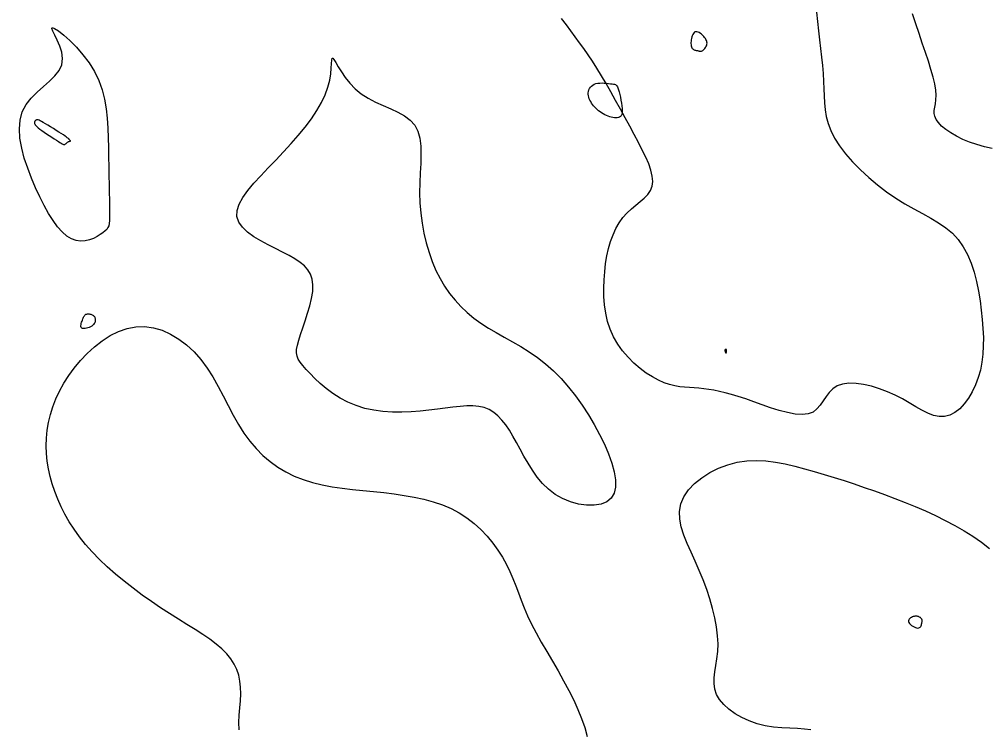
# Model space of a CAD drawing. Extents: x 3040093 to 3056816, y 408076 to 509144.
# Drawn here: x 3046613.8 to 3046711.4, y 435595.4 to 435667.2 of the extents above; entities that cross this region are included whole.
import ezdxf

# ---------------------------------------------------------------- set-up
doc = ezdxf.new("R2010")
doc.units = 0
doc.layers.add('V-CHAN-CONT-EL17', color=7, linetype='Continuous')

msp = doc.modelspace()

# ---------------------------------------------------------------- linework, layer by layer
at = {"layer": 'V-CHAN-CONT-EL17'}
for points in [[(3046694.23, 435667.889), (3046694.328, 435666.949), (3046694.433, 435666.022), (3046694.54, 435665.112), (3046694.645, 435664.22), (3046694.743, 435663.352), (3046694.83, 435662.509), (3046694.899, 435661.696), (3046694.948, 435660.915), (3046694.975, 435660.168), (3046694.996, 435659.448), (3046695.029, 435658.746), (3046695.093, 435658.052), (3046695.209, 435657.359), (3046695.394, 435656.656), (3046695.669, 435655.935), (3046696.053, 435655.188), (3046696.557, 435654.408), (3046697.173, 435653.606), (3046697.882, 435652.797), (3046698.667, 435651.994), (3046699.513, 435651.211), (3046700.401, 435650.463), (3046701.315, 435649.763), (3046702.239, 435649.126), (3046703.155, 435648.56), (3046704.054, 435648.049), (3046704.925, 435647.571), (3046705.76, 435647.106), (3046706.548, 435646.632), (3046707.28, 435646.127), (3046707.947, 435645.57), (3046708.538, 435644.939), (3046709.046, 435644.22), (3046709.478, 435643.42), (3046709.839, 435642.556), (3046710.138, 435641.642), (3046710.383, 435640.694), (3046710.581, 435639.727), (3046710.74, 435638.755), (3046710.866, 435637.794), (3046710.967, 435636.857), (3046711.039, 435635.946), (3046711.076, 435635.06), (3046711.073, 435634.199), (3046711.027, 435633.363), (3046710.93, 435632.552), (3046710.779, 435631.764), (3046710.568, 435631.001), (3046710.294, 435630.264), (3046709.962, 435629.566), (3046709.579, 435628.922), (3046709.153, 435628.348), (3046708.689, 435627.859), (3046708.195, 435627.471), (3046707.679, 435627.198), (3046707.147, 435627.057), (3046706.604, 435627.057), (3046706.048, 435627.18), (3046705.473, 435627.404), (3046704.876, 435627.706), (3046704.252, 435628.062), (3046703.595, 435628.451), (3046702.902, 435628.848), (3046702.168, 435629.231), (3046701.392, 435629.578), (3046700.59, 435629.879), (3046699.781, 435630.124), (3046698.984, 435630.302), (3046698.221, 435630.405), (3046697.509, 435630.422), (3046696.869, 435630.344), (3046696.321, 435630.162), (3046695.875, 435629.873), (3046695.51, 435629.501), (3046695.198, 435629.079), (3046694.909, 435628.638), (3046694.613, 435628.211), (3046694.282, 435627.829), (3046693.885, 435627.524), (3046693.395, 435627.328), (3046692.789, 435627.264), (3046692.084, 435627.317), (3046691.302, 435627.466), (3046690.469, 435627.687), (3046689.606, 435627.958), (3046688.739, 435628.256), (3046687.89, 435628.558), (3046687.084, 435628.841), (3046686.339, 435629.087), (3046685.653, 435629.295), (3046685.018, 435629.468), (3046684.428, 435629.609), (3046683.874, 435629.721), (3046683.349, 435629.809), (3046682.846, 435629.874), (3046682.358, 435629.921), (3046681.877, 435629.954), (3046681.398, 435629.984), (3046680.916, 435630.021), (3046680.426, 435630.078), (3046679.922, 435630.166), (3046679.399, 435630.297), (3046678.853, 435630.483), (3046678.279, 435630.735), (3046677.673, 435631.061), (3046677.049, 435631.461), (3046676.422, 435631.928), (3046675.805, 435632.458), (3046675.214, 435633.046), (3046674.664, 435633.686), (3046674.171, 435634.374), (3046673.748, 435635.105), (3046673.408, 435635.873), (3046673.147, 435636.671), (3046672.958, 435637.493), (3046672.834, 435638.33), (3046672.768, 435639.177), (3046672.753, 435640.024), (3046672.782, 435640.866), (3046672.849, 435641.695), (3046672.947, 435642.504), (3046673.079, 435643.287), (3046673.244, 435644.039), (3046673.448, 435644.755), (3046673.691, 435645.43), (3046673.975, 435646.059), (3046674.304, 435646.635), (3046674.679, 435647.155), (3046675.1, 435647.615), (3046675.548, 435648.028), (3046676.003, 435648.408), (3046676.444, 435648.769), (3046676.85, 435649.127), (3046677.199, 435649.495), (3046677.471, 435649.889), (3046677.644, 435650.323), (3046677.704, 435650.809), (3046677.657, 435651.348), (3046677.515, 435651.936), (3046677.292, 435652.572), (3046676.999, 435653.253), (3046676.648, 435653.977), (3046676.253, 435654.741), (3046675.826, 435655.543), (3046675.378, 435656.379), (3046674.914, 435657.239), (3046674.44, 435658.111), (3046673.959, 435658.984), (3046673.476, 435659.844), (3046672.996, 435660.682), (3046672.522, 435661.485), (3046672.061, 435662.24), (3046671.613, 435662.942), (3046671.177, 435663.597), (3046670.746, 435664.218), (3046670.316, 435664.817), (3046669.882, 435665.407), (3046669.438, 435666), (3046668.98, 435666.609), (3046668.502, 435667.245)], [(3046711.972, 435654.136), (3046711.188, 435654.315), (3046710.418, 435654.52), (3046709.683, 435654.767), (3046708.994, 435655.053), (3046708.359, 435655.368), (3046707.786, 435655.704), (3046707.285, 435656.052), (3046706.864, 435656.402), (3046706.532, 435656.746), (3046706.297, 435657.074), (3046706.164, 435657.381), (3046706.113, 435657.677), (3046706.123, 435657.978), (3046706.17, 435658.296), (3046706.233, 435658.647), (3046706.287, 435659.044), (3046706.31, 435659.502), (3046706.28, 435660.035), (3046706.179, 435660.653), (3046706.012, 435661.352), (3046705.79, 435662.122), (3046705.525, 435662.954), (3046705.228, 435663.839), (3046704.91, 435664.769), (3046704.581, 435665.733), (3046704.252, 435666.724), (3046703.934, 435667.734)], [(3046635.954, 435595.445), (3046635.926, 435596.18), (3046635.955, 435596.921), (3046636.014, 435597.656), (3046636.075, 435598.376), (3046636.112, 435599.069), (3046636.1, 435599.727), (3046636.032, 435600.352), (3046635.904, 435600.946), (3046635.712, 435601.515), (3046635.451, 435602.061), (3046635.117, 435602.587), (3046634.707, 435603.098), (3046634.216, 435603.597), (3046633.642, 435604.087), (3046632.993, 435604.575), (3046632.277, 435605.065), (3046631.504, 435605.563), (3046630.682, 435606.076), (3046629.821, 435606.609), (3046628.93, 435607.167), (3046628.018, 435607.756), (3046627.095, 435608.38), (3046626.169, 435609.037), (3046625.251, 435609.721), (3046624.351, 435610.429), (3046623.477, 435611.155), (3046622.641, 435611.896), (3046621.852, 435612.647), (3046621.118, 435613.403), (3046620.449, 435614.161), (3046619.843, 435614.92), (3046619.297, 435615.68), (3046618.807, 435616.44), (3046618.37, 435617.202), (3046617.983, 435617.965), (3046617.643, 435618.728), (3046617.347, 435619.493), (3046617.091, 435620.259), (3046616.878, 435621.026), (3046616.709, 435621.795), (3046616.585, 435622.566), (3046616.509, 435623.34), (3046616.482, 435624.118), (3046616.506, 435624.899), (3046616.583, 435625.685), (3046616.715, 435626.474), (3046616.903, 435627.267), (3046617.149, 435628.06), (3046617.455, 435628.851), (3046617.821, 435629.639), (3046618.249, 435630.421), (3046618.741, 435631.196), (3046619.298, 435631.961), (3046619.92, 435632.711), (3046620.602, 435633.432), (3046621.335, 435634.105), (3046622.113, 435634.713), (3046622.928, 435635.238), (3046623.773, 435635.662), (3046624.64, 435635.968), (3046625.521, 435636.137), (3046626.41, 435636.157), (3046627.297, 435636.032), (3046628.174, 435635.774), (3046629.031, 435635.391), (3046629.859, 435634.895), (3046630.65, 435634.294), (3046631.394, 435633.599), (3046632.082, 435632.82), (3046632.71, 435631.968), (3046633.286, 435631.06), (3046633.824, 435630.112), (3046634.339, 435629.142), (3046634.843, 435628.169), (3046635.35, 435627.208), (3046635.874, 435626.279), (3046636.429, 435625.397), (3046637.025, 435624.578), (3046637.665, 435623.824), (3046638.348, 435623.137), (3046639.075, 435622.515), (3046639.844, 435621.96), (3046640.657, 435621.471), (3046641.512, 435621.048), (3046642.41, 435620.693), (3046643.349, 435620.402), (3046644.324, 435620.168), (3046645.328, 435619.98), (3046646.355, 435619.829), (3046647.397, 435619.703), (3046648.449, 435619.594), (3046649.503, 435619.489), (3046650.554, 435619.38), (3046651.594, 435619.256), (3046652.619, 435619.11), (3046653.623, 435618.934), (3046654.602, 435618.721), (3046655.551, 435618.464), (3046656.465, 435618.154), (3046657.338, 435617.785), (3046658.167, 435617.35), (3046658.946, 435616.843), (3046659.675, 435616.273), (3046660.351, 435615.651), (3046660.975, 435614.987), (3046661.546, 435614.292), (3046662.062, 435613.576), (3046662.523, 435612.851), (3046662.927, 435612.127), (3046663.277, 435611.412), (3046663.586, 435610.701), (3046663.87, 435609.987), (3046664.144, 435609.263), (3046664.425, 435608.52), (3046664.729, 435607.752), (3046665.071, 435606.95), (3046665.467, 435606.108), (3046665.928, 435605.221), (3046666.444, 435604.294), (3046666.996, 435603.338), (3046667.568, 435602.362), (3046668.144, 435601.374), (3046668.706, 435600.385), (3046669.239, 435599.402), (3046669.725, 435598.437), (3046670.152, 435597.495), (3046670.519, 435596.573), (3046670.833, 435595.667), (3046671.098, 435594.77)], [(3046693.673, 435595.416), (3046693.031, 435595.514), (3046692.316, 435595.568), (3046691.544, 435595.603), (3046690.734, 435595.644), (3046689.901, 435595.716), (3046689.065, 435595.844), (3046688.243, 435596.049), (3046687.449, 435596.325), (3046686.699, 435596.666), (3046686.008, 435597.061), (3046685.391, 435597.503), (3046684.863, 435597.981), (3046684.44, 435598.487), (3046684.136, 435599.012), (3046683.96, 435599.549), (3046683.892, 435600.103), (3046683.906, 435600.679), (3046683.976, 435601.284), (3046684.076, 435601.922), (3046684.18, 435602.601), (3046684.26, 435603.326), (3046684.292, 435604.103), (3046684.254, 435604.937), (3046684.146, 435605.818), (3046683.976, 435606.736), (3046683.75, 435607.682), (3046683.472, 435608.645), (3046683.15, 435609.614), (3046682.79, 435610.578), (3046682.397, 435611.529), (3046681.982, 435612.455), (3046681.567, 435613.357), (3046681.178, 435614.234), (3046680.841, 435615.086), (3046680.584, 435615.913), (3046680.43, 435616.715), (3046680.408, 435617.493), (3046680.543, 435618.245), (3046680.853, 435618.97), (3046681.323, 435619.66), (3046681.931, 435620.304), (3046682.654, 435620.89), (3046683.469, 435621.407), (3046684.353, 435621.846), (3046685.284, 435622.196), (3046686.238, 435622.444), (3046687.197, 435622.585), (3046688.157, 435622.628), (3046689.12, 435622.584), (3046690.086, 435622.467), (3046691.057, 435622.289), (3046692.033, 435622.063), (3046693.015, 435621.801), (3046694.004, 435621.517), (3046695, 435621.22), (3046696.004, 435620.912), (3046697.014, 435620.593), (3046698.03, 435620.261), (3046699.051, 435619.916), (3046700.077, 435619.558), (3046701.106, 435619.185), (3046702.139, 435618.797), (3046703.173, 435618.393), (3046704.205, 435617.971), (3046705.228, 435617.53), (3046706.237, 435617.068), (3046707.228, 435616.583), (3046708.193, 435616.073), (3046709.129, 435615.537), (3046710.028, 435614.973), (3046710.888, 435614.378), (3046711.708, 435613.754)]]:
    msp.add_lwpolyline(points, dxfattribs=at)
for points in [[(3046614.991, 435651.136), (3046614.603, 435652.139), (3046614.265, 435653.156), (3046613.998, 435654.169), (3046613.823, 435655.161), (3046613.762, 435656.113), (3046613.834, 435657.008), (3046614.061, 435657.828), (3046614.453, 435658.561), (3046614.972, 435659.219), (3046615.57, 435659.82), (3046616.199, 435660.382), (3046616.81, 435660.922), (3046617.355, 435661.458), (3046617.785, 435662.007), (3046618.052, 435662.589), (3046618.124, 435663.211), (3046618.037, 435663.852), (3046617.843, 435664.48), (3046617.593, 435665.065), (3046617.34, 435665.575), (3046617.136, 435665.98), (3046617.034, 435666.249), (3046617.084, 435666.351), (3046617.324, 435666.263), (3046617.728, 435665.999), (3046618.257, 435665.58), (3046618.87, 435665.027), (3046619.527, 435664.361), (3046620.186, 435663.603), (3046620.808, 435662.776), (3046621.351, 435661.9), (3046621.786, 435660.995), (3046622.117, 435660.066), (3046622.36, 435659.118), (3046622.528, 435658.155), (3046622.637, 435657.182), (3046622.702, 435656.202), (3046622.737, 435655.219), (3046622.758, 435654.238), (3046622.775, 435653.265), (3046622.793, 435652.311), (3046622.809, 435651.388), (3046622.825, 435650.51), (3046622.838, 435649.69), (3046622.85, 435648.94), (3046622.859, 435648.274), (3046622.865, 435647.705), (3046622.866, 435647.241), (3046622.858, 435646.869), (3046622.832, 435646.573), (3046622.782, 435646.335), (3046622.701, 435646.139), (3046622.581, 435645.968), (3046622.417, 435645.805), (3046622.2, 435645.633), (3046621.927, 435645.44), (3046621.603, 435645.241), (3046621.235, 435645.055), (3046620.831, 435644.901), (3046620.399, 435644.799), (3046619.947, 435644.769), (3046619.482, 435644.83), (3046619.013, 435645.001), (3046618.545, 435645.297), (3046618.081, 435645.713), (3046617.621, 435646.239), (3046617.166, 435646.865), (3046616.716, 435647.58), (3046616.273, 435648.375), (3046615.837, 435649.24), (3046615.408, 435650.164)], [(3046682.748, 435664.038), (3046682.816, 435664.094), (3046682.885, 435664.16), (3046682.951, 435664.236), (3046683.013, 435664.318), (3046683.069, 435664.406), (3046683.116, 435664.496), (3046683.151, 435664.587), (3046683.173, 435664.678), (3046683.182, 435664.768), (3046683.177, 435664.859), (3046683.157, 435664.95), (3046683.124, 435665.044), (3046683.076, 435665.14), (3046683.014, 435665.24), (3046682.937, 435665.344), (3046682.845, 435665.452), (3046682.743, 435665.56), (3046682.631, 435665.663), (3046682.515, 435665.755), (3046682.396, 435665.833), (3046682.279, 435665.891), (3046682.166, 435665.925), (3046682.061, 435665.928), (3046681.967, 435665.898), (3046681.882, 435665.838), (3046681.809, 435665.753), (3046681.745, 435665.647), (3046681.691, 435665.526), (3046681.646, 435665.394), (3046681.611, 435665.256), (3046681.585, 435665.116), (3046681.568, 435664.98), (3046681.56, 435664.848), (3046681.561, 435664.723), (3046681.57, 435664.605), (3046681.588, 435664.497), (3046681.615, 435664.4), (3046681.651, 435664.314), (3046681.696, 435664.242), (3046681.749, 435664.184), (3046681.809, 435664.139), (3046681.875, 435664.104), (3046681.944, 435664.078), (3046682.015, 435664.058), (3046682.087, 435664.042), (3046682.157, 435664.027), (3046682.223, 435664.013), (3046682.285, 435663.996), (3046682.343, 435663.979), (3046682.399, 435663.965), (3046682.453, 435663.954), (3046682.507, 435663.949), (3046682.563, 435663.953), (3046682.621, 435663.968), (3046682.682, 435663.996)], [(3046643.333, 435640.925), (3046643.162, 435641.427), (3046642.896, 435641.871), (3046642.541, 435642.271), (3046642.102, 435642.638), (3046641.584, 435642.984), (3046640.993, 435643.323), (3046640.332, 435643.665), (3046639.613, 435644.023), (3046638.865, 435644.401), (3046638.124, 435644.802), (3046637.424, 435645.229), (3046636.799, 435645.685), (3046636.286, 435646.173), (3046635.918, 435646.696), (3046635.731, 435647.257), (3046635.749, 435647.86), (3046635.956, 435648.5), (3046636.325, 435649.175), (3046636.828, 435649.883), (3046637.439, 435650.619), (3046638.131, 435651.381), (3046638.877, 435652.166), (3046639.65, 435652.97), (3046640.425, 435653.79), (3046641.185, 435654.622), (3046641.917, 435655.459), (3046642.606, 435656.297), (3046643.238, 435657.131), (3046643.799, 435657.955), (3046644.274, 435658.765), (3046644.649, 435659.555), (3046644.916, 435660.318), (3046645.09, 435661.036), (3046645.193, 435661.689), (3046645.246, 435662.256), (3046645.272, 435662.718), (3046645.291, 435663.054), (3046645.325, 435663.243), (3046645.396, 435663.267), (3046645.521, 435663.113), (3046645.708, 435662.806), (3046645.959, 435662.381), (3046646.277, 435661.87), (3046646.665, 435661.307), (3046647.126, 435660.726), (3046647.663, 435660.161), (3046648.278, 435659.645), (3046648.97, 435659.203), (3046649.714, 435658.821), (3046650.483, 435658.475), (3046651.247, 435658.142), (3046651.977, 435657.8), (3046652.645, 435657.424), (3046653.222, 435656.991), (3046653.679, 435656.478), (3046653.996, 435655.867), (3046654.189, 435655.165), (3046654.285, 435654.383), (3046654.307, 435653.531), (3046654.281, 435652.622), (3046654.233, 435651.667), (3046654.188, 435650.678), (3046654.17, 435649.666), (3046654.202, 435648.642), (3046654.286, 435647.615), (3046654.42, 435646.592), (3046654.604, 435645.581), (3046654.838, 435644.592), (3046655.118, 435643.63), (3046655.445, 435642.706), (3046655.817, 435641.826), (3046656.234, 435640.996), (3046656.694, 435640.217), (3046657.198, 435639.487), (3046657.744, 435638.803), (3046658.334, 435638.164), (3046658.965, 435637.567), (3046659.638, 435637.01), (3046660.353, 435636.491), (3046661.107, 435636.007), (3046661.895, 435635.544), (3046662.707, 435635.088), (3046663.537, 435634.625), (3046664.377, 435634.139), (3046665.218, 435633.616), (3046666.053, 435633.042), (3046666.874, 435632.401), (3046667.674, 435631.684), (3046668.447, 435630.896), (3046669.191, 435630.048), (3046669.902, 435629.15), (3046670.575, 435628.213), (3046671.207, 435627.247), (3046671.794, 435626.262), (3046672.332, 435625.269), (3046672.817, 435624.279), (3046673.234, 435623.308), (3046673.569, 435622.373), (3046673.809, 435621.491), (3046673.938, 435620.678), (3046673.943, 435619.951), (3046673.808, 435619.328), (3046673.519, 435618.824), (3046673.07, 435618.454), (3046672.484, 435618.215), (3046671.792, 435618.101), (3046671.026, 435618.106), (3046670.217, 435618.225), (3046669.396, 435618.453), (3046668.596, 435618.782), (3046667.846, 435619.208), (3046667.173, 435619.723), (3046666.572, 435620.311), (3046666.034, 435620.957), (3046665.55, 435621.643), (3046665.11, 435622.354), (3046664.704, 435623.071), (3046664.322, 435623.778), (3046663.956, 435624.459), (3046663.595, 435625.099), (3046663.232, 435625.691), (3046662.863, 435626.23), (3046662.48, 435626.711), (3046662.077, 435627.13), (3046661.648, 435627.482), (3046661.187, 435627.762), (3046660.687, 435627.965), (3046660.143, 435628.089), (3046659.555, 435628.144), (3046658.922, 435628.141), (3046658.246, 435628.094), (3046657.526, 435628.014), (3046656.763, 435627.913), (3046655.958, 435627.803), (3046655.11, 435627.697), (3046654.222, 435627.607), (3046653.303, 435627.541), (3046652.364, 435627.509), (3046651.415, 435627.52), (3046650.469, 435627.582), (3046649.536, 435627.704), (3046648.627, 435627.895), (3046647.752, 435628.165), (3046646.923, 435628.516), (3046646.142, 435628.936), (3046645.415, 435629.405), (3046644.745, 435629.905), (3046644.135, 435630.416), (3046643.589, 435630.92), (3046643.11, 435631.398), (3046642.703, 435631.831), (3046642.369, 435632.208), (3046642.108, 435632.541), (3046641.918, 435632.851), (3046641.797, 435633.159), (3046641.743, 435633.484), (3046641.753, 435633.847), (3046641.826, 435634.267), (3046641.96, 435634.767), (3046642.149, 435635.357), (3046642.377, 435636.024), (3046642.623, 435636.743), (3046642.866, 435637.494), (3046643.086, 435638.253), (3046643.263, 435638.997), (3046643.376, 435639.705), (3046643.405, 435640.353)], [(3046672.537, 435657.724), (3046672.387, 435657.828), (3046672.243, 435657.939), (3046672.105, 435658.057), (3046671.975, 435658.181), (3046671.852, 435658.311), (3046671.736, 435658.444), (3046671.628, 435658.582), (3046671.529, 435658.722), (3046671.44, 435658.865), (3046671.361, 435659.01), (3046671.296, 435659.157), (3046671.245, 435659.305), (3046671.21, 435659.454), (3046671.192, 435659.603), (3046671.193, 435659.752), (3046671.214, 435659.9), (3046671.256, 435660.045), (3046671.32, 435660.184), (3046671.404, 435660.314), (3046671.511, 435660.431), (3046671.639, 435660.534), (3046671.79, 435660.619), (3046671.963, 435660.683), (3046672.158, 435660.725), (3046672.369, 435660.746), (3046672.59, 435660.751), (3046672.814, 435660.744), (3046673.033, 435660.727), (3046673.242, 435660.704), (3046673.433, 435660.679), (3046673.6, 435660.655), (3046673.737, 435660.635), (3046673.849, 435660.613), (3046673.939, 435660.583), (3046674.012, 435660.537), (3046674.074, 435660.47), (3046674.13, 435660.375), (3046674.183, 435660.244), (3046674.239, 435660.072), (3046674.302, 435659.854), (3046674.368, 435659.599), (3046674.434, 435659.319), (3046674.497, 435659.024), (3046674.551, 435658.726), (3046674.594, 435658.437), (3046674.621, 435658.167), (3046674.628, 435657.929), (3046674.612, 435657.731), (3046674.575, 435657.571), (3046674.517, 435657.447), (3046674.441, 435657.354), (3046674.347, 435657.289), (3046674.238, 435657.249), (3046674.116, 435657.228), (3046673.981, 435657.225), (3046673.835, 435657.235), (3046673.681, 435657.258), (3046673.521, 435657.292), (3046673.356, 435657.339), (3046673.189, 435657.396), (3046673.022, 435657.463), (3046672.856, 435657.541), (3046672.694, 435657.628)], [(3046618.392, 435654.573), (3046618.437, 435654.605), (3046618.484, 435654.643), (3046618.533, 435654.683), (3046618.582, 435654.724), (3046618.631, 435654.762), (3046618.679, 435654.796), (3046618.725, 435654.823), (3046618.769, 435654.842), (3046618.808, 435654.854), (3046618.844, 435654.86), (3046618.875, 435654.863), (3046618.9, 435654.865), (3046618.919, 435654.866), (3046618.931, 435654.87), (3046618.935, 435654.877), (3046618.932, 435654.889), (3046618.921, 435654.906), (3046618.905, 435654.927), (3046618.885, 435654.951), (3046618.862, 435654.976), (3046618.838, 435655.002), (3046618.814, 435655.028), (3046618.792, 435655.053), (3046618.771, 435655.077), (3046618.747, 435655.103), (3046618.715, 435655.134), (3046618.667, 435655.173), (3046618.598, 435655.226), (3046618.502, 435655.295), (3046618.373, 435655.384), (3046618.205, 435655.497), (3046617.994, 435655.635), (3046617.749, 435655.794), (3046617.481, 435655.965), (3046617.201, 435656.142), (3046616.92, 435656.319), (3046616.649, 435656.486), (3046616.399, 435656.638), (3046616.181, 435656.767), (3046616.003, 435656.869), (3046615.862, 435656.943), (3046615.754, 435656.994), (3046615.672, 435657.026), (3046615.61, 435657.041), (3046615.564, 435657.043), (3046615.527, 435657.036), (3046615.495, 435657.022), (3046615.462, 435657.005), (3046615.428, 435656.985), (3046615.396, 435656.961), (3046615.366, 435656.934), (3046615.339, 435656.903), (3046615.316, 435656.867), (3046615.3, 435656.827), (3046615.29, 435656.782), (3046615.289, 435656.731), (3046615.3, 435656.673), (3046615.327, 435656.608), (3046615.373, 435656.532), (3046615.443, 435656.444), (3046615.541, 435656.343), (3046615.669, 435656.227), (3046615.833, 435656.094), (3046616.033, 435655.945), (3046616.262, 435655.782), (3046616.51, 435655.612), (3046616.768, 435655.44), (3046617.026, 435655.271), (3046617.273, 435655.111), (3046617.501, 435654.965), (3046617.7, 435654.839), (3046617.862, 435654.736), (3046617.99, 435654.656), (3046618.089, 435654.596), (3046618.166, 435654.556), (3046618.225, 435654.533), (3046618.272, 435654.525), (3046618.312, 435654.53), (3046618.35, 435654.547)], [(3046620.01, 435636.066), (3046619.981, 435636.146), (3046619.974, 435636.241), (3046619.986, 435636.348), (3046620.011, 435636.462), (3046620.047, 435636.581), (3046620.088, 435636.699), (3046620.13, 435636.812), (3046620.17, 435636.918), (3046620.209, 435637.016), (3046620.248, 435637.104), (3046620.287, 435637.182), (3046620.33, 435637.251), (3046620.377, 435637.309), (3046620.43, 435637.356), (3046620.49, 435637.392), (3046620.559, 435637.417), (3046620.634, 435637.432), (3046620.714, 435637.436), (3046620.796, 435637.431), (3046620.88, 435637.418), (3046620.962, 435637.398), (3046621.04, 435637.37), (3046621.114, 435637.337), (3046621.18, 435637.299), (3046621.239, 435637.256), (3046621.29, 435637.208), (3046621.333, 435637.154), (3046621.368, 435637.095), (3046621.396, 435637.03), (3046621.415, 435636.96), (3046621.427, 435636.884), (3046621.429, 435636.803), (3046621.422, 435636.718), (3046621.404, 435636.63), (3046621.372, 435636.541), (3046621.325, 435636.452), (3046621.262, 435636.366), (3046621.181, 435636.283), (3046621.08, 435636.205), (3046620.959, 435636.134), (3046620.823, 435636.072), (3046620.679, 435636.021), (3046620.534, 435635.984), (3046620.393, 435635.961), (3046620.264, 435635.956), (3046620.153, 435635.971), (3046620.067, 435636.007)], [(3046685.119, 435633.461), (3046685.125, 435633.479), (3046685.128, 435633.505), (3046685.13, 435633.537), (3046685.132, 435633.574), (3046685.133, 435633.613), (3046685.134, 435633.651), (3046685.136, 435633.688), (3046685.14, 435633.72), (3046685.145, 435633.749), (3046685.15, 435633.774), (3046685.155, 435633.794), (3046685.159, 435633.812), (3046685.161, 435633.826), (3046685.161, 435633.837), (3046685.158, 435633.845), (3046685.153, 435633.85), (3046685.144, 435633.853), (3046685.133, 435633.853), (3046685.12, 435633.853), (3046685.106, 435633.851), (3046685.092, 435633.848), (3046685.078, 435633.844), (3046685.064, 435633.841), (3046685.052, 435633.838), (3046685.041, 435633.834), (3046685.031, 435633.831), (3046685.022, 435633.828), (3046685.014, 435633.823), (3046685.006, 435633.819), (3046685, 435633.813), (3046684.994, 435633.806), (3046684.989, 435633.798), (3046684.984, 435633.788), (3046684.981, 435633.775), (3046684.98, 435633.761), (3046684.98, 435633.743), (3046684.983, 435633.722), (3046684.988, 435633.697), (3046684.997, 435633.668), (3046685.008, 435633.634), (3046685.022, 435633.599), (3046685.037, 435633.563), (3046685.054, 435633.529), (3046685.07, 435633.498), (3046685.085, 435633.475), (3046685.099, 435633.459), (3046685.111, 435633.454)], [(3046704.876, 435606.262), (3046704.887, 435606.326), (3046704.895, 435606.383), (3046704.899, 435606.435), (3046704.898, 435606.482), (3046704.892, 435606.526), (3046704.881, 435606.568), (3046704.863, 435606.608), (3046704.839, 435606.648), (3046704.808, 435606.686), (3046704.772, 435606.723), (3046704.73, 435606.758), (3046704.683, 435606.791), (3046704.631, 435606.821), (3046704.575, 435606.847), (3046704.514, 435606.87), (3046704.449, 435606.888), (3046704.381, 435606.9), (3046704.309, 435606.907), (3046704.235, 435606.908), (3046704.157, 435606.901), (3046704.076, 435606.886), (3046703.993, 435606.863), (3046703.908, 435606.83), (3046703.822, 435606.788), (3046703.738, 435606.737), (3046703.662, 435606.677), (3046703.597, 435606.609), (3046703.549, 435606.534), (3046703.523, 435606.452), (3046703.522, 435606.364), (3046703.552, 435606.271), (3046703.614, 435606.174), (3046703.706, 435606.076), (3046703.818, 435605.982), (3046703.945, 435605.896), (3046704.079, 435605.821), (3046704.215, 435605.762), (3046704.344, 435605.722), (3046704.459, 435605.707), (3046704.557, 435605.717), (3046704.636, 435605.751), (3046704.7, 435605.804), (3046704.751, 435605.871), (3046704.79, 435605.948), (3046704.82, 435606.03), (3046704.843, 435606.112), (3046704.861, 435606.191)]]:
    msp.add_lwpolyline(points, close=True, dxfattribs=at)

doc.saveas('drawing.dxf')
